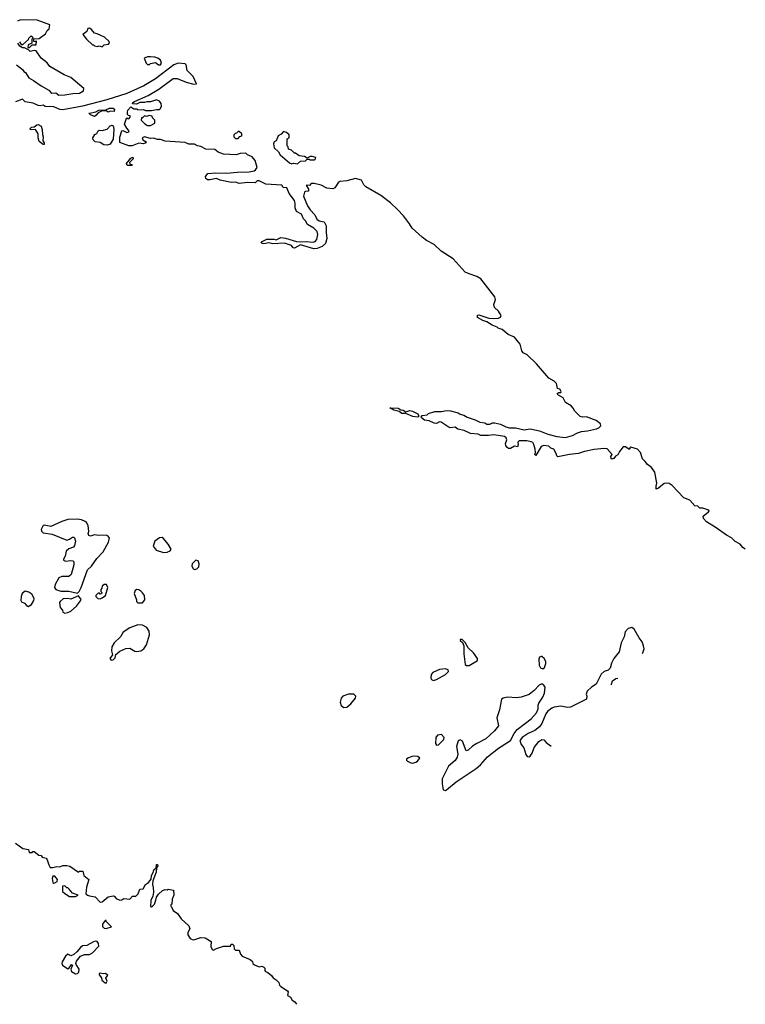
# Model space of a CAD drawing. Extents: x 2029662 to 2246637, y 225654 to 401419.
# Tile 310 of 349: x 2239278 to 2246637, y 255160 to 265144. Entities that reach past the tile are written whole.
import ezdxf

# ---------------------------------------------------------------- set-up
doc = ezdxf.new("R2010")
doc.units = 0

msp = doc.modelspace()

# ---------------------------------------------------------------- linework, layer by layer
at = {"layer": '0CON20XD'}
for points in [[(2239275, 264920), (2239291.7, 264891.7), (2239308.3, 264891.7), (2239368.3, 264941.7), (2239370, 264955), (2239395, 264980), (2239410, 264965), (2239408.3, 264951.7), (2239400, 264945), (2239400, 264905), (2239365, 264890), (2239361.7, 264861.7), (2239378.3, 264861.7), (2239405, 264890), (2239445, 264890), (2239450, 264925), (2239445, 264930), (2239435, 264920), (2239421.7, 264921.7), (2239421.7, 264948.3), (2239475, 264952.5), (2239539.6, 265000.5), (2239557.5, 265035), (2239578.3, 265051.7), (2239585, 265090), (2239455, 265137.5), (2239285, 265143.8), (2239255, 265128.8)], [(2240115, 264870), (2240135, 264890), (2240180, 264895), (2240189.3, 264910.7), (2240185, 264922.5), (2240138.6, 264965), (2240065, 265000), (2240036.3, 265006.3), (2240005, 265045.8), (2239985, 265056.2), (2239970, 265055), (2239960, 265025), (2239920, 264995), (2239957, 264947), (2240015, 264890), (2240025, 264890), (2240038.3, 264878.3), (2240065, 264872.5), (2240085, 264877.5), (2240115, 264870)], [(2239675, 264380), (2239735, 264382.5), (2239817, 264397), (2239885, 264400), (2239926.4, 264423.6), (2239930, 264445), (2239797.3, 264557.3), (2239727.5, 264585), (2239585, 264667.5), (2239555, 264707.5), (2239494.1, 264754.1), (2239445, 264827.5), (2239425, 264830), (2239385, 264820), (2239368.3, 264838.3), (2239327, 264857), (2239305, 264860), (2239280, 264875), (2239260, 264905)], [(2246637.1, 259775.9), (2246613.1, 259793.1), (2246585.8, 259825), (2246533.9, 259853.9), (2246498.6, 259888.5), (2246446.2, 259916.2), (2246342.6, 259992.6), (2246245, 260051.2), (2246214.6, 260084.5), (2246209.2, 260110.8), (2246264.2, 260155), (2246269.1, 260165), (2246258, 260175), (2246205, 260190.5), (2246175, 260189.2), (2246155, 260211.9), (2246125, 260215.7), (2246075, 260271.5), (2246015, 260294), (2245895, 260420), (2245865, 260442), (2245835.8, 260445.8), (2245815, 260440), (2245755, 260391.9), (2245733.9, 260383.9), (2245731.4, 260415), (2245740, 260445), (2245719.2, 260555), (2245685, 260603.8), (2245645, 260633.8), (2245622.9, 260665), (2245595, 260690), (2245575.6, 260755), (2245545, 260788.6), (2245475, 260807.5), (2245467.5, 260802.5), (2245465, 260790), (2245455, 260788.8), (2245421.2, 260811.2), (2245397.6, 260812.4), (2245360, 260765), (2245345, 260732.5), (2245320.7, 260719.3), (2245303.3, 260695), (2245285, 260688.8), (2245276, 260696), (2245274, 260715), (2245287.5, 260735), (2245235, 260791.2), (2245205.8, 260795.8), (2245105.6, 260784.4), (2245005, 260766.2), (2244945, 260746.2), (2244855, 260736.2), (2244735, 260712.5), (2244725, 260720), (2244720, 260745), (2244695, 260787.5), (2244665, 260800), (2244645, 260818), (2244593, 260827), (2244568, 260815), (2244513.8, 260723.8), (2244504.1, 260734.1), (2244510, 260755), (2244507.3, 260787.3), (2244493.8, 260835), (2244483.3, 260855), (2244465, 260864), (2244421.7, 260871.7), (2244345, 260873.3), (2244331.2, 260858.8), (2244332.9, 260835), (2244325, 260811.2), (2244295, 260818), (2244255, 260796), (2244235, 260796.2), (2244218, 260808), (2244208.8, 260825), (2244203.6, 260846.4), (2244220, 260885), (2244213, 260903), (2244195, 260916.7), (2244085, 260933.8), (2244033.6, 260926.4), (2243955, 260927.5), (2243929.3, 260939.3), (2243848.6, 260948.6), (2243785, 260978), (2243721.9, 260991.9), (2243695, 261013.3), (2243645, 261005.5), (2243625, 261015.7), (2243552.2, 261062.2), (2243535, 261064.4), (2243505, 261049.6), (2243482.1, 261052.1), (2243430, 261075), (2243385, 261082.9), (2243353.8, 261105), (2243348.8, 261115), (2243358.8, 261131.2), (2243411.7, 261138.3), (2243425, 261150), (2243488.3, 261171.7), (2243555, 261170), (2243605, 261180), (2243646.4, 261176.4), (2243725, 261156.7), (2243745, 261143.3), (2243783.6, 261133.6), (2243815, 261113.3), (2243896.4, 261086.4), (2243943.6, 261063.6), (2243995, 261057.5), (2244015, 261042.5), (2244045, 261043.3), (2244073.6, 261056.4), (2244093.6, 261056.4), (2244155, 261041.2), (2244206.7, 261015), (2244245, 261003.8), (2244305, 261006.7), (2244395, 260984.2), (2244456.4, 260996.4), (2244550, 260975), (2244635, 260941.1), (2244725, 260918.9), (2244815, 260906.5), (2244885, 260927.5), (2244936.2, 260955), (2244975, 260967.8), (2245035, 260973.3), (2245127.5, 260995), (2245150, 261005), (2245172.5, 261025), (2245170, 261045), (2245125, 261078.8), (2245027, 261117), (2244985, 261113.3), (2244960.7, 261120.7), (2244907.5, 261175), (2244892.5, 261205), (2244869.3, 261229.3), (2244813.6, 261263.6), (2244789.6, 261309.5), (2244735, 261340), (2244730, 261355), (2244745, 261362.5), (2244767, 261363), (2244770, 261375), (2244756.4, 261396.4), (2244732.5, 261405), (2244723.3, 261455), (2244698.7, 261478.7), (2244645, 261508.8), (2244520, 261655), (2244425, 261743.8), (2244383.3, 261765), (2244370, 261785), (2244352, 261855), (2244295, 261923.8), (2244231.7, 261951.7), (2244170.7, 262000.7), (2244130, 262015), (2244120, 262025), (2244070, 262045), (2244015, 262080), (2243975, 262092.5), (2243920, 262125), (2243921.7, 262148.3), (2243935, 262150), (2244035, 262117.5), (2244085, 262112.5), (2244133, 262117), (2244153, 262127), (2244160, 262145), (2244135, 262187.5), (2244093.3, 262225), (2244087.5, 262255), (2244103.3, 262305), (2244096, 262335), (2243955.8, 262515), (2243915, 262540.8), (2243835.7, 262565.7), (2243796.7, 262585), (2243675, 262720), (2243552.5, 262795), (2243480, 262865), (2243405, 262904.2), (2243359.1, 262939.1), (2243258.9, 263028.9), (2243231.1, 263075), (2243168.9, 263155), (2243109.8, 263219.8), (2243037.7, 263287.7), (2242940.8, 263360.8), (2242789.7, 263449.7), (2242769.6, 263469.5), (2242745.8, 263515), (2242685, 263532.7), (2242595, 263508.6), (2242525, 263504.2), (2242510.8, 263495), (2242475, 263440), (2242455, 263430), (2242394.6, 263434.6), (2242335, 263465.4), (2242265, 263484.4), (2242235, 263483.8), (2242216.4, 263463.6), (2242183.6, 263466.4), (2242205.8, 263425.8), (2242207.5, 263405), (2242175, 263400.8), (2242166.4, 263393.6), (2242157.8, 263355), (2242196.7, 263255), (2242224, 263215), (2242270, 263165), (2242291.1, 263121.1), (2242315, 263105.8), (2242365, 263092.5), (2242386.7, 263055), (2242386.2, 262985), (2242394, 262925), (2242379.2, 262875), (2242347.2, 262842.8), (2242296.1, 262823.9), (2242260.5, 262819.5), (2242125, 262859.2), (2242065, 262826.4), (2242051.8, 262831.8), (2242035, 262855.7), (2241965, 262877.5), (2241845, 262870.6), (2241805, 262881.4), (2241755, 262870.5), (2241728.3, 262878.3), (2241737.5, 262895), (2241785, 262918.6), (2241855, 262918.2), (2241877.9, 262912.1), (2241925, 262933.8), (2241975, 262928.5), (2242085, 262895.6), (2242125, 262890), (2242185, 262894.2), (2242255, 262887.5), (2242275, 262895.8), (2242292.5, 262915), (2242300, 262965), (2242294, 262995), (2242261.3, 263031.3), (2242196.4, 263066.4), (2242177.1, 263105), (2242155.4, 263125.3), (2242135, 263171.4), (2242085, 263198.8), (2242070.6, 263235), (2242072.1, 263285), (2242065, 263310), (2242012, 263382), (2241987.3, 263437.3), (2241950.8, 263440.8), (2241935.4, 263465.5), (2241775, 263477.5), (2241705, 263508.8), (2241685, 263510), (2241665, 263490), (2241587.3, 263492.7), (2241505, 263483.1), (2241465, 263497.1), (2241425, 263493.3), (2241310, 263515), (2241273, 263533), (2241205, 263519.4), (2241181.1, 263521.1), (2241166.2, 263535), (2241162.5, 263555), (2241185, 263582.5), (2241265, 263592.5), (2241375, 263586.7), (2241485, 263598.8), (2241605, 263600), (2241655, 263612.5), (2241669.3, 263620.7), (2241687.5, 263645), (2241667.5, 263715), (2241635, 263752.5), (2241590, 263775), (2241571.7, 263791.7), (2241515, 263787.5), (2241475, 263773.3), (2241345, 263781.2), (2241291.7, 263801.7), (2241257, 263827), (2241165, 263832.5), (2241115, 263857.5), (2241080, 263865), (2241051.7, 263881.7), (2240995, 263882.5), (2240955, 263897.5), (2240755, 263911.2), (2240705, 263928.8), (2240675, 263929.2), (2240635, 263941.1), (2240605, 263940), (2240545, 263957.5), (2240520, 263945), (2240527, 263927), (2240560, 263905), (2240557.5, 263895), (2240535, 263883.8), (2240485, 263892.5), (2240420, 263865), (2240385, 263863.3), (2240295, 263897.5), (2240295, 263952.5), (2240315, 264016.2), (2240325, 264018.8), (2240365, 264000), (2240387.5, 264005), (2240382.5, 264025), (2240363.9, 264043.9), (2240342, 264085), (2240360, 264145), (2240365, 264150), (2240371.7, 264141.7), (2240385, 264140), (2240400, 264155), (2240398.3, 264168.3), (2240381.7, 264171.7), (2240373, 264183), (2240370, 264205), (2240375, 264227.5), (2240405, 264260), (2240435, 264240), (2240465, 264240), (2240475, 264230), (2240535, 264232.5), (2240555, 264222.5), (2240615, 264222.5), (2240665, 264233.3), (2240695, 264232.5), (2240706.1, 264243.9), (2240717, 264267), (2240713.3, 264295), (2240695, 264316.7), (2240665, 264332.5), (2240605, 264312.5), (2240568.3, 264311.7), (2240545, 264302.5), (2240495, 264302.5), (2240463, 264287), (2240420.7, 264290.7), (2240426.7, 264305), (2240443.3, 264315), (2240581.2, 264375), (2240689.7, 264440.3), (2240835, 264546.2), (2240875, 264549.1), (2240965, 264511.1), (2241045, 264490), (2241072.5, 264495), (2241038.9, 264568.9), (2240975, 264627.5), (2240967.1, 264687.1), (2240955, 264695.1), (2240885, 264703.3), (2240840, 264685), (2240655.2, 264544.8), (2240536.8, 264473.2), (2240364.7, 264395.3), (2240162.1, 264332.1), (2239915, 264266.5), (2239715, 264229.2), (2239685, 264233.3), (2239625, 264261.2), (2239535, 264263.3), (2239515, 264276.7), (2239485, 264270), (2239465, 264272.5), (2239415, 264296.7), (2239335, 264311.2), (2239305, 264336.7), (2239235, 264310)], [(2239245, 264687.5), (2239307.7, 264637.7), (2239318.3, 264618.3), (2239337.7, 264607.7), (2239370, 264555), (2239418.3, 264528.3), (2239495, 264472.5), (2239575, 264430), (2239592.5, 264405), (2239605, 264397.5), (2239645, 264402.5), (2239675, 264380)], [(2240705, 264687.5), (2240716.2, 264703.8), (2240706, 264735), (2240677.5, 264755), (2240650, 264765), (2240605, 264768), (2240573.6, 264766.4), (2240540, 264755), (2240561.7, 264701.7), (2240575, 264690), (2240595, 264690), (2240605, 264700), (2240655, 264710), (2240685, 264687.5), (2240705, 264687.5)], [(2240035, 264163.3), (2239995, 264180), (2239980, 264195), (2239985, 264197.5), (2240049.3, 264210.7), (2240080, 264225), (2240151.7, 264228.3), (2240190, 264245), (2240225, 264247.8), (2240240, 264235), (2240235, 264212.5), (2240195, 264217.5), (2240175, 264207.5), (2240155, 264220), (2240115, 264220), (2240075, 264200), (2240049.3, 264170.7), (2240035, 264163.3)], [(2239515, 263876.7), (2239475, 263910), (2239466.2, 263945), (2239466, 263985), (2239439.1, 264029.1), (2239387, 264027), (2239385, 264040), (2239396.4, 264053.6), (2239425, 264057.5), (2239451.2, 264078.8), (2239465, 264082.5), (2239495, 264062.5), (2239505, 264030), (2239508.1, 263978.1), (2239517.5, 263955), (2239512.5, 263915), (2239526.2, 263895), (2239525, 263877.5), (2239515, 263876.7)], [(2240575, 264070), (2240605, 264072.5), (2240650, 264095), (2240650, 264125), (2240625, 264150), (2240620, 264165), (2240595, 264172.5), (2240565, 264162.5), (2240545, 264170), (2240525, 264150), (2240511.7, 264148.3), (2240510, 264125), (2240547, 264087), (2240575, 264070)], [(2240165, 263872.5), (2240130, 263875), (2240095, 263897.5), (2240045, 263906.7), (2240022.5, 263925), (2240020, 263945), (2240040.7, 263979.3), (2240059.3, 263990.7), (2240075, 264017.5), (2240085, 264022.5), (2240115, 264020), (2240165, 264032.5), (2240195, 264067.5), (2240215, 264073.3), (2240225, 264067.5), (2240234.2, 264035), (2240225, 263932.5), (2240195, 263880), (2240165, 263872.5)], [(2241495, 263940), (2241511.7, 263958.3), (2241530, 263965), (2241530, 263985), (2241505, 264010), (2241495, 264010), (2241478.3, 263991.7), (2241461.7, 263988.3), (2241450, 263975), (2241450, 263955), (2241465, 263940), (2241495, 263940)], [(2242037, 263683), (2242055, 263687.5), (2242095, 263683.3), (2242125, 263710), (2242175, 263712.5), (2242195, 263730), (2242215, 263730), (2242225, 263722.5), (2242267, 263723), (2242278.3, 263731.7), (2242280, 263745), (2242245, 263757.5), (2242225, 263757.5), (2242195, 263740), (2242167, 263757), (2242113, 263763), (2242075, 263790), (2242065, 263790), (2242035, 263820), (2242005, 263830), (2242000, 263855), (2241990, 263865), (2241990, 263935), (2242010, 263945), (2242010, 263975), (2241985, 264000), (2241955, 264010), (2241928.3, 263981.7), (2241900, 263965), (2241880, 263915), (2241860, 263905), (2241852.5, 263885), (2241857.5, 263845), (2241903.9, 263803.9), (2241920, 263775), (2242015, 263691.2), (2242037, 263683)], [(2240415, 263664.3), (2240375, 263664.5), (2240363.3, 263673.3), (2240361.1, 263685), (2240405, 263738.8), (2240425, 263750), (2240428.7, 263731.3), (2240390, 263695), (2240395, 263683.8), (2240412.5, 263675), (2240420, 263665), (2240415, 263664.3)], [(2243315, 261112.5), (2243265, 261120), (2243195, 261150.8), (2243155, 261151.8), (2243125, 261170.6), (2243071.2, 261185), (2243032.5, 261207.5), (2243115, 261204.2), (2243145, 261188), (2243166, 261186), (2243195, 261168.8), (2243235, 261180), (2243263.3, 261173.3), (2243316.7, 261146.7), (2243326.7, 261125), (2243315, 261112.5)], [(2239865, 259330), (2239882.5, 259345), (2239901.2, 259385), (2239964, 259565), (2240005, 259603.3), (2240060.9, 259679.1), (2240125, 259748.8), (2240180, 259845), (2240190, 259885), (2240175, 259907.5), (2240155, 259916.2), (2240076.1, 259913.9), (2240035, 259918.8), (2239995, 259907.5), (2239980, 259915), (2239972.5, 259935), (2239977.5, 259955), (2239971.2, 260015), (2239956.2, 260045), (2239943.3, 260055), (2239905, 260072.5), (2239865, 260078.6), (2239765, 260074.3), (2239704.4, 260055.6), (2239595, 260003.3), (2239525, 260018.8), (2239515, 260016.2), (2239496, 259975), (2239497.7, 259957.7), (2239515, 259940), (2239606.4, 259926.4), (2239755, 259867.5), (2239783.6, 259876.4), (2239815, 259897.5), (2239827, 259897), (2239835, 259890), (2239843.8, 259855), (2239835, 259812.5), (2239822.5, 259795), (2239775, 259777.5), (2239750, 259755), (2239737.5, 259705), (2239722.5, 259675), (2239722.5, 259662.5), (2239743, 259653), (2239795, 259660), (2239816.2, 259656.2), (2239826.2, 259646.2), (2239826.2, 259615), (2239800.7, 259519.3), (2239775, 259497.5), (2239705, 259498.8), (2239675, 259483.3), (2239636.7, 259415), (2239632.5, 259385), (2239645, 259367.5), (2239695, 259347.5), (2239775, 259347.5), (2239865, 259330)], [(2240735, 259740), (2240775, 259743.3), (2240805, 259757.5), (2240813.3, 259775), (2240784.3, 259824.3), (2240735, 259882.5), (2240721.7, 259891.7), (2240695, 259890), (2240647.5, 259855), (2240633.3, 259805), (2240662.5, 259765), (2240735, 259740)], [(2241055, 259570), (2241075, 259573.8), (2241096, 259595), (2241098.8, 259625), (2241087.5, 259655), (2241065, 259663.3), (2241027.5, 259625), (2241023.3, 259605), (2241036.7, 259576.7), (2241055, 259570)], [(2240095, 259272.5), (2240115, 259280), (2240147.5, 259305), (2240172.5, 259385), (2240160, 259415), (2240133.6, 259416.4), (2240115, 259400), (2240111.7, 259378.3), (2240100, 259365), (2240100, 259345), (2240110, 259335), (2240108.3, 259321.7), (2240095, 259320), (2240088.3, 259328.3), (2240075, 259330), (2240050, 259305), (2240050, 259295), (2240070, 259275), (2240095, 259272.5)], [(2239365, 259192.5), (2239396.7, 259215), (2239420, 259255), (2239423.3, 259275), (2239400, 259320), (2239369.6, 259339.5), (2239335, 259348), (2239304.5, 259325), (2239291.4, 259295), (2239290, 259255), (2239295, 259242.5), (2239328.3, 259228.3), (2239350.7, 259200.7), (2239365, 259192.5)], [(2239737, 259127), (2239765, 259131.2), (2239795, 259146.7), (2239853.9, 259196.1), (2239895, 259250), (2239900, 259265), (2239875, 259300), (2239795, 259267.5), (2239765, 259273.3), (2239718.3, 259271.7), (2239687.5, 259245), (2239683.3, 259235), (2239687.5, 259185), (2239712.5, 259155), (2239717, 259137), (2239737, 259127)], [(2240525, 259230), (2240548, 259262), (2240543.8, 259305), (2240525, 259333.3), (2240505, 259350), (2240485, 259363.3), (2240465, 259367.5), (2240447.5, 259355), (2240437.5, 259325), (2240461.7, 259261.7), (2240463, 259243), (2240475, 259230), (2240525, 259230)], [(2240205, 258650), (2240225, 258652.5), (2240247, 258673), (2240251.7, 258708.3), (2240295, 258741.2), (2240355, 258768.8), (2240395, 258770), (2240445, 258741.2), (2240465, 258738), (2240505, 258744.3), (2240536.3, 258763.7), (2240565.6, 258805), (2240595.8, 258905), (2240590, 258945), (2240568.9, 258978.9), (2240525, 259004.4), (2240475, 259008.6), (2240395, 258976), (2240328.3, 258931.7), (2240300, 258885), (2240236.2, 258825), (2240211.2, 258785), (2240210, 258745), (2240220, 258705), (2240192.5, 258665), (2240205, 258650)], [(2245591.8, 258716.9), (2245597.5, 258725), (2245610, 258765), (2245606, 258794), (2245589.4, 258835), (2245560, 258875), (2245510.8, 258965), (2245485, 258980.6), (2245448.3, 258971.7), (2245420, 258935), (2245408.8, 258885), (2245378.8, 258825), (2245356.2, 258735), (2245304.3, 258665.7), (2245281.2, 258618.8), (2245265, 258567.5), (2245245, 258546.7), (2245205, 258533.3), (2245174.1, 258505.9), (2245123.3, 258405), (2245077.5, 258375), (2245034.2, 258335.8), (2245023.8, 258305), (2245030, 258285), (2245025.9, 258254.1), (2244865, 258172.5), (2244835, 258170), (2244765, 258181.4), (2244698.8, 258171.2), (2244675, 258161.2), (2244631.7, 258128.3), (2244614.2, 258105.8), (2244573, 258007), (2244548.8, 257975), (2244503.3, 257935), (2244435, 257904.2), (2244374.2, 257865.8), (2244350, 257835), (2244362.5, 257795), (2244391.7, 257761.7), (2244412.3, 257692.3), (2244425, 257673.3), (2244445, 257670), (2244455, 257677.5), (2244475, 257707.5), (2244496.2, 257765), (2244543.3, 257825), (2244575, 257846.2), (2244595, 257842.5), (2244616.1, 257816.1), (2244668, 257776.5)], [(2243835, 258593.8), (2243920, 258645), (2243922.5, 258665), (2243878.8, 258725), (2243827.5, 258775), (2243795, 258827.5), (2243765, 258860), (2243745, 258860), (2243745, 258850), (2243768.3, 258828.3), (2243783, 258793), (2243784, 258715), (2243796.7, 258606.7), (2243810, 258595), (2243835, 258593.8)], [(2244585, 258562.5), (2244600, 258575), (2244612.5, 258615), (2244612.5, 258635), (2244597.7, 258667.7), (2244575, 258686.7), (2244565, 258687.5), (2244550.7, 258679.3), (2244541.7, 258658.3), (2244547, 258597), (2244560.7, 258570.7), (2244585, 258562.5)], [(2243475, 258443.8), (2243505, 258453.8), (2243597.5, 258505), (2243626.7, 258535), (2243625, 258550), (2243595, 258560), (2243536.4, 258553.6), (2243467.5, 258525), (2243450, 258505), (2243447, 258467), (2243455, 258452.5), (2243475, 258443.8)], [(2243595, 257327.5), (2243605, 257333.3), (2243703.4, 257416.6), (2243908.5, 257551.5), (2243950.9, 257589.1), (2244021.7, 257668.3), (2244135, 257756), (2244256.4, 257833.6), (2244293.8, 257905), (2244323.8, 257945), (2244464, 258055), (2244520, 258115), (2244536.2, 258155), (2244536.4, 258193.6), (2244543.8, 258215), (2244583.8, 258275), (2244600, 258315), (2244606.2, 258375), (2244595, 258397.5), (2244585, 258406.7), (2244565, 258406.7), (2244545, 258396.2), (2244496.6, 258343.4), (2244445, 258302), (2244364.1, 258274.1), (2244315, 258268), (2244225, 258273.8), (2244180, 258265), (2244165, 258252.5), (2244144.3, 258145.7), (2244116.2, 258065), (2244132.5, 257985), (2244095, 257933.3), (2244005, 257851.2), (2243914.3, 257805.7), (2243871.2, 257778.8), (2243825, 257737.5), (2243805, 257730), (2243769.3, 257829.3), (2243745, 257842.5), (2243725, 257832.5), (2243708.8, 257775), (2243720, 257695), (2243713.9, 257666.1), (2243695, 257633.3), (2243628, 257575), (2243564.2, 257445), (2243564, 257395), (2243573, 257333), (2243595, 257327.5)], [(2245277.9, 258398.4), (2245278.8, 258405), (2245291.2, 258438.8), (2245325, 258463.3), (2245344.4, 258465.8)], [(2242565, 258168), (2242595, 258174.2), (2242636.7, 258205), (2242683.3, 258265), (2242687.5, 258285), (2242665.9, 258305.9), (2242614.3, 258305.7), (2242555, 258283.3), (2242536.7, 258265), (2242528.8, 258225), (2242539.6, 258189.5), (2242565, 258168)], [(2243505, 257787.5), (2243525, 257790), (2243578.8, 257845), (2243582.5, 257865), (2243555, 257896.2), (2243515, 257890), (2243496.7, 257865), (2243493.6, 257803.6), (2243505, 257787.5)], [(2243265, 257606.2), (2243295, 257613.8), (2243312.5, 257625), (2243337.5, 257655), (2243315, 257672.5), (2243285, 257676.2), (2243255, 257671.2), (2243215, 257656.7), (2243202.5, 257645), (2243202.5, 257635), (2243212.5, 257625), (2243245, 257608.8), (2243265, 257606.2)], [(2239235, 256793.3), (2239311.2, 256741.2), (2239368.3, 256728.3), (2239375, 256700), (2239405, 256700), (2239411.7, 256708.3), (2239425, 256710), (2239473, 256673), (2239495, 256670), (2239505, 256652.5), (2239545, 256640), (2239557.5, 256625), (2239572.5, 256575), (2239588.3, 256548.3), (2239615, 256547.5), (2239655, 256557.5), (2239685, 256552.5), (2239715, 256567.5), (2239755, 256567.5), (2239785, 256560), (2239875, 256500), (2239885, 256510), (2239918.3, 256508.3), (2239930, 256465), (2239980, 256425), (2239953.9, 256346.1), (2239949.3, 256279.3), (2239965, 256266.2), (2239985, 256260), (2240045, 256250), (2240095, 256196.7), (2240115, 256200), (2240175, 256248), (2240225, 256261.2), (2240237.7, 256257.7), (2240255, 256233.3), (2240295, 256216.2), (2240315, 256218.8), (2240335, 256232.5), (2240394.1, 256225.9), (2240422.5, 256255), (2240455, 256257.5), (2240479.7, 256280.3), (2240495, 256326.7), (2240529.3, 256330.7), (2240552.5, 256375), (2240585, 256396.2), (2240611.1, 256428.9), (2240615.4, 256465), (2240631.9, 256495), (2240637.6, 256522.4), (2240663.3, 256545), (2240665, 256575.8), (2240675, 256578.8), (2240677.5, 256565), (2240665.9, 256544.1), (2240660.7, 256499.3), (2240626.6, 256413.4), (2240624, 256375), (2240632.5, 256345), (2240633.6, 256296.4), (2240626.7, 256255), (2240608.8, 256211.2), (2240605, 256150), (2240615, 256147.5), (2240625, 256153.3), (2240643.8, 256175), (2240660, 256215), (2240663.9, 256246.1), (2240685, 256277.5), (2240725, 256312.5), (2240755, 256322.5), (2240775, 256320), (2240785, 256327.5), (2240838.3, 256318.3), (2240840, 256265), (2240823, 256227), (2240820, 256175), (2240811.7, 256168.3), (2240810, 256155), (2240818.3, 256148.3), (2240835, 256110), (2240879.3, 256079.3), (2240916.1, 256026.1), (2240992.5, 255955), (2241002.5, 255925), (2240983.8, 255886.2), (2240984, 255865), (2241007.3, 255827.3), (2241025.9, 255815.9), (2241045, 255814), (2241115, 255836.7), (2241160, 255835), (2241220, 255795), (2241217.5, 255745), (2241230, 255715), (2241245, 255710), (2241274.2, 255725.8), (2241345, 255748.8), (2241415, 255750), (2241421.7, 255768.3), (2241435, 255770), (2241450, 255755), (2241453, 255723), (2241465, 255710), (2241505, 255710), (2241518.3, 255668.3), (2241535, 255646.7), (2241615, 255612.5), (2241637.5, 255595), (2241643.9, 255573.9), (2241659.3, 255559.3), (2241705, 255540), (2241735, 255546.7), (2241755, 255537.5), (2241762.5, 255525), (2241763, 255503), (2241771.7, 255491.7), (2241795, 255482.5), (2241833, 255453), (2241847, 255427), (2241879.3, 255409.3), (2241905, 255380), (2241912.5, 255355), (2241925, 255340), (2241992.5, 255295), (2242000, 255285), (2241995, 255250), (2242023, 255233), (2242040.7, 255200.7), (2242067.5, 255185), (2242085.1, 255159.7)], [(2239625, 256387.5), (2239635, 256390), (2239657.5, 256405), (2239662.5, 256425), (2239635, 256460), (2239615, 256460), (2239607.5, 256435), (2239613.3, 256395), (2239625, 256387.5)], [(2239845, 256252.5), (2239870, 256265), (2239815, 256287.5), (2239778.3, 256328.3), (2239765, 256340), (2239755, 256340), (2239735, 256360), (2239711.7, 256358.3), (2239712.5, 256305), (2239735, 256282.5), (2239783.6, 256253.6), (2239845, 256252.5)], [(2240155, 255927.5), (2240165, 255932.5), (2240210, 255945), (2240160, 255995), (2240155, 256010), (2240145, 256010), (2240118.3, 255971.7), (2240118.3, 255948.3), (2240135, 255932.5), (2240155, 255927.5)], [(2239845, 255469.4), (2239865, 255471.1), (2239876.4, 255485), (2239880.6, 255515), (2239850.8, 255565), (2239848, 255575), (2239855, 255596.7), (2239895, 255647.5), (2239935, 255663.3), (2239985, 255664), (2240017, 255683), (2240079.6, 255750.5), (2240078.8, 255775), (2240065, 255796.7), (2240045, 255800), (2240025, 255793.3), (2239960, 255755), (2239915, 255751.2), (2239893.4, 255736.6), (2239858.3, 255691.7), (2239825.5, 255664.5), (2239795, 255650.6), (2239765, 255666.9), (2239743.1, 255646.9), (2239709.8, 255590.2), (2239706.4, 255575), (2239713.1, 255555), (2239765, 255520), (2239780.5, 255529.5), (2239805, 255563.8), (2239813.8, 255555), (2239797.8, 255515), (2239802.7, 255492.7), (2239845, 255469.4)], [(2240155, 255374), (2240166, 255395), (2240152.5, 255425), (2240171.2, 255455), (2240145, 255473.8), (2240125, 255467.5), (2240093, 255477), (2240085, 255470), (2240085, 255460), (2240108.3, 255428.3), (2240112.5, 255405), (2240145, 255376.2), (2240155, 255374)]]:
    msp.add_lwpolyline(points, dxfattribs=at)

doc.saveas('drawing.dxf')
